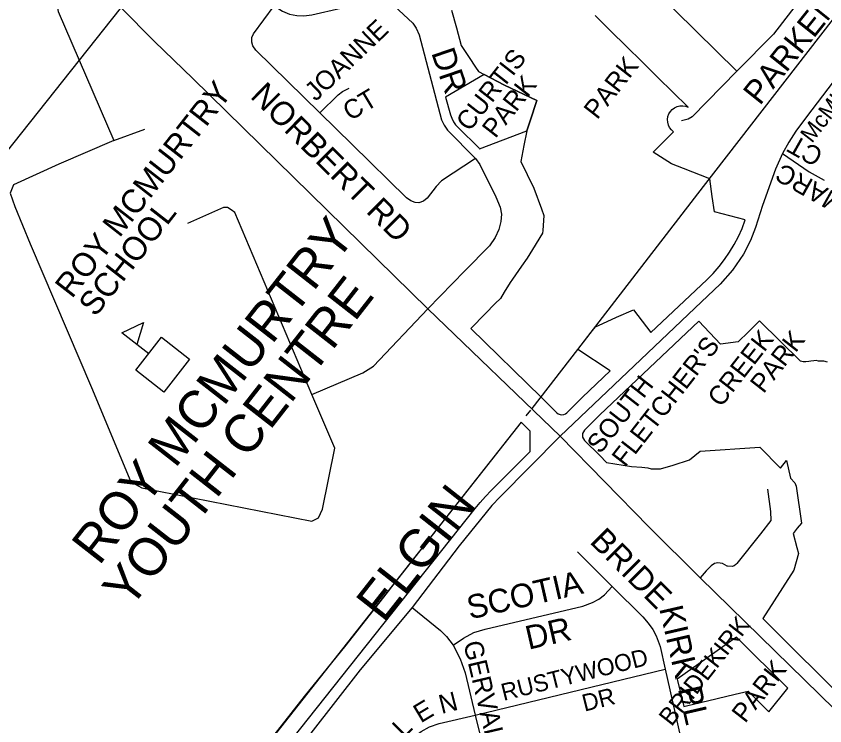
# Model space of a CAD drawing. Extents: x 586326 to 623965, y 4819854 to 4857850.
# Drawn here: x 599867 to 600723, y 4835006 to 4835757 of the extents above; entities that cross this region are included whole.
import ezdxf

# ---------------------------------------------------------------- set-up
doc = ezdxf.new("R2010")
doc.units = 0
for name, color, linetype in [('Lots_Concessions', 7, 'Continuous'), ('Major Rds and Hwys', 7, 'Continuous'), ('Minor Rd Lbls', 7, 'Continuous'), ('Minor Rds', 7, 'Continuous'), ('Park Lbls', 7, 'Continuous'), ('Park Outlines', 7, 'Continuous'), ('Private Rds', 7, 'Continuous'), ('Proposed Secondary Rds', 7, 'Continuous'), ('Pts of Interest', 7, 'Continuous'), ('Rec Lbls', 7, 'Continuous'), ('School Syms_Lbls', 7, 'Continuous'), ('Secondary Rds Lbls', 7, 'Continuous')]:
    doc.layers.add(name, color=color, linetype=linetype)

msp = doc.modelspace()

# ---------------------------------------------------------------- linework, layer by layer
at = {"layer": 'Lots_Concessions'}
for p, q in [((600594.61, 4835576.21), (600820.76, 4835868.37)), ((599467.69, 4835121.14), (599977.65, 4835764.9)), ((600461.68, 4835403.89), (600594.61, 4835576.21)), ((600413.46, 4835341.58), (600461.68, 4835403.89)), ((600407, 4835333.57), (600411.79, 4835339.65)), ((600401.87, 4835327.07), (600093.96, 4834936.89))]:
    msp.add_line(p, q, dxfattribs=at)
at = {"layer": 'Major Rds and Hwys'}
for points in [[(599942.28, 4835802.44), (600013.86, 4835729.92), (600054.2, 4835690.82)], [(600303.06, 4835446.87), (600054.2, 4835690.82)], [(600443.06, 4835312.22), (600303.06, 4835446.87)], [(600591.1, 4835162.33), (600536.84, 4835216.31), (600443.06, 4835312.22)], [(600859.66, 4834899.4), (600591.1, 4835162.33)]]:
    msp.add_lwpolyline(points, dxfattribs=at)
at = {"layer": 'Minor Rds'}
for points in [[(600629.88, 4835698.45), (600478.29, 4835848.08), (600473.37, 4835854.45), (600469.17, 4835862.33), (600454.98, 4835894.83), (600452.05, 4835900.8), (600447.54, 4835908), (600442.31, 4835914.86), (600433.41, 4835923.84)], [(600754.42, 4835849.16), (600668.5, 4835737.47), (600629.88, 4835698.45)], [(600140.44, 4835767.44), (600149.08, 4835761.91), (600156.6, 4835758.82), (600164.47, 4835757.27), (600171.71, 4835757.07), (600180.08, 4835758.16), (600210.73, 4835765.04), (600220.59, 4835768.31), (600240.93, 4835778.83), (600245.37, 4835780.33), (600249.67, 4835780.24), (600253.34, 4835779.2), (600257.63, 4835776.94), (600286.92, 4835749.35), (600290.45, 4835743.9), (600293.68, 4835737.01), (600317.53, 4835646.81), (600320.13, 4835641.23), (600323.91, 4835636.08), (600353.51, 4835606.13)], [(600188.57, 4835654.17), (600121.12, 4835720.55), (600117.8, 4835725.08), (600116.69, 4835729.24), (600116.8, 4835733.88), (600118.55, 4835737.83), (600140.44, 4835767.44)], [(600629.88, 4835698.45), (600582.45, 4835650.12), (600578.32, 4835647.48), (600571.17, 4835645.7)], [(600188.57, 4835654.17), (600208.07, 4835673.38), (600212.78, 4835676.95), (600219.68, 4835680.31)], [(600353.51, 4835606.13), (600317.49, 4835582.2), (600311.67, 4835576.51), (600302.16, 4835564.12), (600298.33, 4835560.97), (600293.56, 4835559.23), (600289.69, 4835559.52), (600284.98, 4835561.15), (600280.39, 4835564.23), (600222.78, 4835620.66), (600188.57, 4835654.17)], [(600353.51, 4835606.13), (600358.09, 4835599.7), (600375.03, 4835565.49), (600379.36, 4835554.36), (600380.81, 4835547.06), (600380.33, 4835539.31), (600377.9, 4835530.74), (600374.02, 4835522.55), (600368.23, 4835513.54), (600342.08, 4835487.03), (600303.06, 4835446.87)], [(600678.03, 4835611.46), (600706.49, 4835591.99), (600722.37, 4835583.08)], [(600461.13, 4835189.59), (600498, 4835152.97)], [(600329.8, 4835090.84), (600340.52, 4835098.44), (600351.78, 4835104.41), (600363.5, 4835107.88), (600467, 4835132.19), (600477.14, 4835136.06), (600483.82, 4835139.63), (600489.73, 4835144.39), (600498, 4835152.97)], [(600498, 4835152.97), (600530.49, 4835120.81), (600536.14, 4835114.22), (600540.86, 4835107.73), (600544.53, 4835100.68), (600548.59, 4835089.52), (600553.97, 4835065.41)], [(600286.49, 4835131), (600316.24, 4835106.66), (600322.71, 4835100.17), (600329.8, 4835090.84)], [(600329.8, 4835090.84), (600337.26, 4835076.63), (600342.44, 4835061.87), (600353.03, 4835016.95)], [(600353.03, 4835016.95), (600553.97, 4835065.41)], [(600553.97, 4835065.41), (600572.89, 4834982.85)], [(600246.22, 4834812.15), (600226.94, 4834851.51), (600221.67, 4834868.63), (600220.04, 4834878.29), (600220.1, 4834887.83), (600221.43, 4834897.97), (600223.97, 4834907.59), (600230.32, 4834920.58), (600238.94, 4834933.41), (600280.8, 4834985.96), (600287.81, 4834993.66), (600296.05, 4834999.6), (600304.74, 4835004.59), (600315.06, 4835008.05), (600353.03, 4835016.95)], [(600353.03, 4835016.95), (600373.34, 4834934.16)]]:
    msp.add_lwpolyline(points, dxfattribs=at)
at = {"layer": 'Park Outlines'}
for points in [[(600328.04, 4835762.85), (600333.17, 4835744.22), (600338.3, 4835725.59), (600346.73, 4835712.89), (600353.47, 4835702.74), (600356.51, 4835698.15), (600362.5, 4835695.02), (600384.1, 4835683.74), (600418.44, 4835667.25), (600411.21, 4835645.86), (600407.69, 4835635.43), (600404.6, 4835619.89), (600401.22, 4835602.9), (600408.05, 4835588.94), (600415.02, 4835574.68), (600423.25, 4835552.71), (600425.83, 4835545.83), (600424.63, 4835529.84), (600424.41, 4835527.03), (600413.61, 4835509.71), (600407.97, 4835500.67), (600402.09, 4835492.17), (600392.55, 4835478.39), (600390.1, 4835474.84), (600383.74, 4835464.48), (600379.71, 4835457.89), (600374.31, 4835452.4), (600363.64, 4835441.53), (600348.69, 4835426.31), (600348.48, 4835426.09), (600422.74, 4835353.57), (600439.38, 4835336.96), (600440.96, 4835335.75), (600442.79, 4835334.99), (600444.77, 4835334.73), (600446.74, 4835334.99), (600448.57, 4835335.76), (600450.15, 4835336.97), (600466.56, 4835353.4), (600496.01, 4835381.24), (600461.68, 4835403.89), (600475.82, 4835422.17), (600480.33, 4835427.99), (600488.02, 4835431.45), (600502.73, 4835438.07), (600520.38, 4835446.01), (600539.01, 4835421.89), (600598.09, 4835477.75), (600604.78, 4835484.47), (600611.05, 4835491.58), (600616.87, 4835499.06), (600622.24, 4835506.88), (600627.12, 4835515.01), (600631.5, 4835523.42), (600635.37, 4835532.08), (600638.7, 4835540.95), (600606.28, 4835549.44), (600603.89, 4835565.82), (600601.14, 4835584.65), (600573.56, 4835595.41), (600560.79, 4835600.39), (600541.45, 4835612.56), (600562.81, 4835634.29), (600560.57, 4835636.29), (600558.77, 4835638.69), (600557.47, 4835641.4), (600556.73, 4835644.31), (600556.58, 4835647.31), (600557.02, 4835650.28), (600558.03, 4835653.11), (600559.58, 4835655.69), (600561.6, 4835657.91), (600564.02, 4835659.69), (600566.74, 4835660.96), (600569.65, 4835661.67), (600572.65, 4835661.8), (600575.62, 4835661.34), (600578.44, 4835660.3), (600561.93, 4835676.54), (600546.72, 4835691.5), (600529.35, 4835708.59), (600513.49, 4835724.19), (600511.97, 4835725.69), (600497.2, 4835740.22), (600479.82, 4835757.32)], [(600725.9, 4835390.52), (600721.97, 4835391.49), (600717.82, 4835391.63), (600716.42, 4835391.64), (600713.69, 4835392.31), (600711.26, 4835392.03), (600708.33, 4835391.44), (600706.19, 4835391.19), (600702.87, 4835390.9), (600700.01, 4835390.9), (600697.2, 4835391.46), (600653.82, 4835434.36), (600642.09, 4835422.67), (600631.3, 4835411.91), (600612.72, 4835409.39), (600589.68, 4835433.74), (600484.84, 4835334.61), (600468.69, 4835318.45), (600467.48, 4835316.87), (600466.72, 4835315.03), (600466.47, 4835313.06), (600466.73, 4835311.09), (600467.49, 4835309.25), (600468.7, 4835307.68), (600484.86, 4835291.54), (600491.97, 4835284.44), (600518.31, 4835279.9), (600529.34, 4835279.39), (600535.75, 4835278.81), (600539.36, 4835277.68), (600544.04, 4835277.72), (600549.02, 4835277.46), (600562.46, 4835281.49), (600579.71, 4835287.23), (600591.19, 4835296.19), (600654.11, 4835300.68), (600675.91, 4835278.16), (600682.27, 4835286.34), (600686.7, 4835267.71), (600691.3, 4835262.6), (600692.56, 4835259.24), (600698.12, 4835220.21), (600693.85, 4835214.77), (600689.38, 4835209.06), (600693.27, 4835194.35), (600695.01, 4835187.91), (600690.07, 4835170.26), (600657.37, 4835119.26), (600845.28, 4834931.78)], [(600159.16, 4834991.06), (600353.09, 4835235.56), (600358.48, 4835242.09), (600364.11, 4835248.42), (600369.97, 4835254.52), (600411.27, 4835295.9), (600411.25, 4835317.28), (600401.7, 4835326.81), (600361.3, 4835275.54), (600267.08, 4835155.8), (600258.43, 4835144.78), (600216.27, 4835091.07), (600171.99, 4835036.72), (600093.93, 4834936.93)]]:
    msp.add_lwpolyline(points, dxfattribs=at)
for points in [[(600362.5, 4835695.02), (600321.76, 4835670.82), (600326.84, 4835652.36), (600328.17, 4835648.56), (600329.98, 4835644.96), (600332.25, 4835641.64), (600334.94, 4835638.64), (600357.16, 4835616.93), (600357.74, 4835616.35), (600407.69, 4835635.43), (600411.21, 4835645.86), (600418.44, 4835667.25), (600384.1, 4835683.74)], [(600629.47, 4835099.46), (600566.67, 4835054.97), (600573.63, 4835026.03), (600588.4, 4835029.58), (600598.71, 4835032.06), (600609.01, 4835034.54), (600627.96, 4835039.1), (600641.71, 4835042.41), (600649.59, 4835034.55), (600663.75, 4835020.43), (600683.69, 4835045.34)]]:
    msp.add_lwpolyline(points, close=True, dxfattribs=at)
at = {"layer": 'Private Rds'}
for points in [[(599942.28, 4835802.44), (599915.31, 4835774.14), (599913.15, 4835771.17), (599911.71, 4835768.69), (599911.28, 4835765.33), (599911.74, 4835761.57), (599970.66, 4835625.02)], [(599970.66, 4835625.02), (600003.37, 4835637.17)], [(599970.66, 4835625.02), (599912.67, 4835599.98), (599864.46, 4835578.19), (599861.08, 4835569.22), (599866.06, 4835555.18), (599882.31, 4835515.65), (599946.99, 4835363.59), (599988.57, 4835263.66), (600000.33, 4835257.37), (600180.14, 4835222.05), (600187.41, 4835225.79), (600191.59, 4835234.85), (600204.41, 4835299.53), (600180.39, 4835356.27)], [(600180.39, 4835356.27), (600098.9, 4835548.75), (600095.04, 4835551.69), (600090.93, 4835554.07), (600086.88, 4835554.04), (600048.61, 4835537.29)], [(600180.39, 4835356.27), (600234.29, 4835379.09), (600245.54, 4835386.39), (600303.06, 4835446.87)], [(600662.35, 4835255.95), (600665.36, 4835232.3), (600665.77, 4835222.97), (600654.92, 4835208.67), (600629.88, 4835177.51), (600628.93, 4835176.24), (600627.15, 4835175.01), (600624.76, 4835174.25), (600619.91, 4835174.62)], [(600619.91, 4835174.62), (600619.51, 4835174.67), (600614.57, 4835177.38), (600609.86, 4835178.27), (600606.1, 4835177.44), (600602.72, 4835175.01), (600597.3, 4835169.74), (600591.1, 4835162.33)]]:
    msp.add_lwpolyline(points, dxfattribs=at)
at = {"layer": 'Proposed Secondary Rds'}
for points in [[(600855.92, 4835850.3), (600703.4, 4835650.11), (600692.21, 4835634.91), (600684.84, 4835623.41), (600678.03, 4835611.46)], [(600678.03, 4835611.46), (600670.81, 4835594.55), (600656.92, 4835556.15), (600649.67, 4835533.03), (600644.25, 4835519.32), (600636.89, 4835504.59), (600625.13, 4835487.77), (600612.1, 4835472.86), (600592.43, 4835454.16), (600443.06, 4835312.22)], [(600443.06, 4835312.22), (600379.59, 4835248.04), (600370.78, 4835238.81), (600336.17, 4835195.97), (600286.49, 4835131)], [(600286.49, 4835131), (600231.28, 4835064.96), (600179.23, 4834997.77), (600163.7, 4834978.04), (600157.14, 4834967.78), (600148.94, 4834952.76), (600141.64, 4834934.76), (600136.26, 4834913.53), (600134.52, 4834899.96), (600133.83, 4834886.38), (600135.93, 4834855.73), (600143.44, 4834827.18), (600175.5, 4834754.8)]]:
    msp.add_lwpolyline(points, dxfattribs=at)
at = {"layer": 'School Syms_Lbls'}
msp.add_line((600007.68, 4835399.34), (599979.27, 4835421.53), dxfattribs=at)
for points in [[(599979.27, 4835421.53), (600002.04, 4835432.57), (599995.13, 4835409.06)], [(599994.04, 4835381.89), (600021.31, 4835416.79), (600050.91, 4835393.66), (600023.65, 4835358.76)]]:
    msp.add_lwpolyline(points, close=True, dxfattribs=at)

# ---------------------------------------------------------------- texts
at = {"layer": 'Minor Rd Lbls'}
for s, height, rotation, p in [('PARKEND AV', 25.002, 51.34021, (600654.21, 4835661.31)), ('JOANNE', 19.998, 43.60284, (600184.32, 4835665.68)), ('DR', 25.002, 288.9111, (600306.32, 4835717.99)), ('NORBERT RD', 25.002, 315.17523, (600114.08, 4835671.04)), ('CT', 19.998, 30.96378, (600220.79, 4835645.29)), ('CT', 19.998, 150.64226, (600722.67, 4835613.98)), ('MARC', 19.998, 150.64226, (600747.11, 4835562.98)), ('BRIDE', 25.002, 315.00002, (600473.24, 4835199.67)), ('SCOTIA', 25.002, 12.90743, (600347.48, 4835118.1)), ('KIRK PL', 25.002, 282.99464, (600547.63, 4835129.96)), ('DR', 25.002, 12.90743, (600409.48, 4835086.1)), ('GERVAIS', 19.998, 283.24054, (600340.4, 4835093.14)), ('RUSTYWOOD', 18, 13.96917, (600383.03, 4835031.97)), ('N', 20, 14.38141, (600317.48, 4835018.1)), ('DR', 18, 13.96917, (600468.69, 4835020.59)), ('E', 20, 30.96378, (600295.48, 4835008.1)), ('L', 20, 45.00002, (600277.48, 4834992.1))]:
    msp.add_text(s, height=height, rotation=rotation, dxfattribs=at).set_placement(p)
at = {"layer": 'Park Lbls'}
for s, height, p in [('CURTIS', 19.992, (600346.96, 4835633.56)), ('PARK', 19.992, (600482.12, 4835646.31)), ('PARK', 19.992, (600374.49, 4835626.42)), ('CREEK', 19.992, (600613.08, 4835341.78)), ('PARK', 19.992, (600658.14, 4835356.38)), ("FLETCHER'S", 19.992, (600511.76, 4835278.46)), ('SOUTH', 19.992, (600485.33, 4835292.47)), ('BRIDEKIRK', 18.992, (600560.78, 4835004.1)), ('PARK', 19.992, (600638.64, 4835007.54))]:
    msp.add_text(s, height=height, rotation=52.00002, dxfattribs=at).set_placement(p)
at = {"layer": 'Pts of Interest'}
for s, p in [('ROY MCMURTRY', (599955.13, 4835174.27)), ('YOUTH CENTRE', (599987.7, 4835128.02))]:
    msp.add_text(s, height=39.984, rotation=52.00002, dxfattribs=at).set_placement(p)
at = {"layer": 'Rec Lbls'}
msp.add_text('McMURCHY', height=17.363, rotation=52.00002, dxfattribs=at).set_placement((600709.29, 4835621.44))
at = {"layer": 'School Syms_Lbls'}
for s, p in [('ROY MCMURTRY', (599926.37, 4835456.93)), ('SCHOOL', (599951.3, 4835437.45))]:
    msp.add_text(s, height=25, rotation=52.00002, dxfattribs=at).set_placement(p)
at = {"layer": 'Secondary Rds Lbls'}
msp.add_text('ELGIN', height=40.002, rotation=51.78243, dxfattribs=at).set_placement((600255.95, 4835113.64))

doc.saveas('drawing.dxf')
